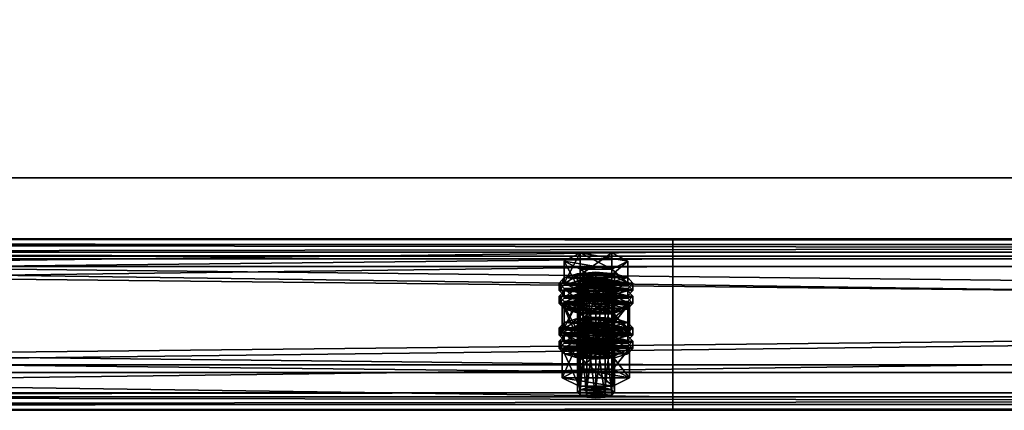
# Model space of a CAD drawing. Header units: millimetres. Extents: x 60485 to 71303, y 100 to 16900.
# Tile 277 of 656: x 65887 to 66208, y 8324 to 8451. Entities that reach past the tile are written whole.
import ezdxf

# ---------------------------------------------------------------- set-up
doc = ezdxf.new("R2010")
doc.units = ezdxf.units.MM
for name, color, linetype in [('1', 7, 'Continuous'), ('13', 7, 'Continuous'), ('9', 7, 'Continuous')]:
    doc.layers.add(name, color=color, linetype=linetype)

msp = doc.modelspace()

# ---------------------------------------------------------------- meshes
at = {"layer": '1', "color": 7}
mesh = msp.add_polyface(dxfattribs=at)
corners = [(70799.99, 8400, 2950), (70799.99, 8400, 0), (62299.99, 8400, 0), (62299.99, 8400, 2950), (70799.99, 8600, 0), (62299.99, 8600, 0), (70799.99, 8600, 2950), (62299.99, 8600, 2950)]
mesh.append_faces([[corners[k] for k in face] for face in [(0, 2, 3, 3), (1, 5, 2, 2), (4, 7, 5, 5), (6, 3, 7, 7), (1, 6, 4, 4), (3, 5, 7, 7)]], dxfattribs={"vtx0": -1, "color": 7})
mesh.append_faces([[corners[k] for k in face] for face in [(0, 1, 2, 2), (1, 4, 5, 5), (4, 6, 7, 7), (6, 0, 3, 3), (1, 0, 6, 6), (3, 2, 5, 5)]], dxfattribs={"vtx2": -1, "vtx3": -1, "color": 7})
at = {"layer": '13', "color": 7}
mesh = msp.add_polyface(dxfattribs=at)
corners = [(66072, 8346.16, 5558.73), (66075, 8367.44, 5564.4), (66072, 8367.2, 5565.17), (66072, 8364.16, 5575.11), (66078, 8364.16, 5575.11), (66075, 8363.93, 5575.88), (66069.8, 8364.8, 5573.01), (66080.2, 8364.8, 5573.01), (66069, 8365.68, 5570.14), (66081, 8365.68, 5570.14), (66069.8, 8366.56, 5567.27), (66080.2, 8366.56, 5567.27), (66078, 8367.2, 5565.17), (66064.61, 8365.68, 5570.14), (66069.8, 8368.31, 5561.53), (66069.8, 8375.49, 5563.73), (66064.61, 8372.85, 5572.33), (66080.2, 8375.49, 5563.73), (66080.2, 8363.05, 5578.74), (66069.8, 8363.05, 5578.74), (66069.8, 8370.22, 5580.94), (66080.2, 8370.22, 5580.94), (66063, 8363.29, 5569.41), (66064.61, 8365.05, 5563.67), (66064.61, 8367.44, 5564.4), (66063, 8365.68, 5570.14), (66069, 8366.33, 5559.47), (66069, 8368.72, 5560.2), (66075, 8366.8, 5557.93), (66075, 8369.19, 5558.66), (66075, 8359.78, 5580.88), (66069, 8362.64, 5580.08), (66075, 8362.17, 5581.61), (66069, 8360.25, 5579.34), (66064.61, 8361.54, 5575.14), (66064.61, 8363.93, 5575.88), (66081, 8366.33, 5559.47), (66085.39, 8365.05, 5563.67), (66087, 8363.29, 5569.41), (66085.39, 8361.54, 5575.14), (66085.39, 8363.93, 5575.88), (66087, 8365.68, 5570.14), (66085.39, 8367.44, 5564.4), (66081, 8368.72, 5560.2), (66064.61, 8360.74, 5562.35), (66069, 8362.03, 5558.15), (66069, 8364.42, 5558.88), (66064.61, 8363.13, 5563.08), (66075, 8362.5, 5556.62), (66075, 8364.89, 5557.35), (66087, 8361.38, 5568.82), (66063, 8361.38, 5568.82), (66085.39, 8363.13, 5563.08)]
mesh.append_faces([[corners[k] for k in face] for face in [(0, 1, 2, 2), (3, 4, 5, 5), (12, 2, 1, 1), (13, 15, 16, 16), (14, 17, 15, 15), (19, 16, 20, 20), (18, 13, 19, 19), (16, 21, 20, 20), (22, 24, 25, 25), (23, 27, 24, 24), (26, 29, 27, 27), (30, 31, 32, 32), (33, 35, 31, 31), (34, 25, 35, 35), (26, 36, 28, 28), (35, 32, 31, 31), (43, 27, 29, 29), (44, 46, 47, 47), (45, 49, 46, 46)]], dxfattribs={"vtx0": -1, "color": 7})
mesh.append_faces([[corners[k] for k in face] for face in [(4, 3, 6, 6), (7, 6, 8, 8), (9, 8, 10, 10), (11, 10, 2, 2), (18, 14, 13, 13), (21, 16, 15, 15), (37, 26, 23, 23), (38, 23, 22, 22), (39, 22, 34, 34), (40, 35, 25, 25), (41, 25, 24, 24), (42, 24, 27, 27), (50, 51, 47, 47), (52, 47, 46, 46)]], dxfattribs={"vtx0": -1, "vtx2": -1, "vtx3": -1, "color": 7})
mesh.append_faces([[corners[k] for k in face] for face in [(13, 14, 15, 15), (18, 19, 20, 20), (19, 13, 16, 16), (22, 23, 24, 24), (23, 26, 27, 27), (26, 28, 29, 29), (33, 34, 35, 35), (34, 22, 25, 25), (44, 45, 46, 46), (45, 48, 49, 49)]], dxfattribs={"vtx2": -1, "vtx3": -1, "color": 7})
mesh = msp.add_polyface(dxfattribs=at)
corners = [(66075, 8346.4, 5557.97), (66078, 8367.2, 5565.17), (66075, 8367.44, 5564.4), (66078, 8346.16, 5558.73), (66080.2, 8366.56, 5567.27), (66078, 8364.16, 5575.11), (66069.8, 8364.8, 5573.01), (66080.2, 8364.8, 5573.01), (66069, 8365.68, 5570.14), (66081, 8365.68, 5570.14), (66069.8, 8366.56, 5567.27), (66072, 8367.2, 5565.17), (66069.8, 8368.31, 5561.53), (66080.2, 8368.31, 5561.53), (66080.2, 8375.49, 5563.73), (66085.39, 8365.68, 5570.14), (66085.39, 8372.85, 5572.33), (66080.2, 8363.05, 5578.74), (66080.2, 8370.22, 5580.94), (66069.8, 8370.22, 5580.94), (66069.8, 8375.49, 5563.73), (66075, 8366.8, 5557.93), (66081, 8366.33, 5559.47), (66081, 8368.72, 5560.2), (66075, 8369.19, 5558.66), (66085.39, 8365.05, 5563.67), (66085.39, 8367.44, 5564.4), (66087, 8363.29, 5569.41), (66087, 8365.68, 5570.14), (66085.39, 8361.54, 5575.14), (66085.39, 8363.93, 5575.88), (66081, 8362.64, 5580.08), (66081, 8360.25, 5579.34), (66075, 8362.17, 5581.61), (66069, 8366.33, 5559.47), (66064.61, 8365.05, 5563.67), (66063, 8363.29, 5569.41), (66064.61, 8363.93, 5575.88), (66063, 8365.68, 5570.14), (66064.61, 8367.44, 5564.4), (66069, 8368.72, 5560.2), (66075, 8362.5, 5556.62), (66081, 8362.03, 5558.15), (66081, 8364.42, 5558.88), (66075, 8364.89, 5557.35), (66085.39, 8360.74, 5562.35), (66085.39, 8363.13, 5563.08), (66087, 8361.38, 5568.82), (66069, 8362.03, 5558.15), (66064.61, 8363.13, 5563.08), (66069, 8364.42, 5558.88)]
mesh.append_faces([[corners[k] for k in face] for face in [(0, 1, 2, 2), (3, 4, 1, 1), (13, 16, 14, 14), (15, 18, 16, 16), (17, 19, 18, 18), (12, 15, 13, 13), (16, 20, 14, 14), (21, 23, 24, 24), (22, 26, 23, 23), (25, 28, 26, 26), (27, 30, 28, 28), (29, 31, 30, 30), (32, 33, 31, 31), (41, 43, 44, 44), (42, 46, 43, 43), (45, 47, 46, 46), (48, 42, 41, 41), (43, 50, 44, 44)]], dxfattribs={"vtx0": -1, "color": 7})
mesh.append_faces([[corners[k] for k in face] for face in [(5, 6, 7, 7), (7, 8, 9, 9), (9, 10, 4, 4), (4, 11, 1, 1), (15, 12, 17, 17), (18, 20, 16, 16), (22, 34, 25, 25), (25, 35, 27, 27), (27, 36, 29, 29), (33, 37, 31, 31), (31, 37, 30, 30), (30, 38, 28, 28), (28, 39, 26, 26), (26, 40, 23, 23), (47, 49, 46, 46), (46, 50, 43, 43)]], dxfattribs={"vtx0": -1, "vtx1": -1, "color": 7})
mesh.append_faces([[corners[k] for k in face] for face in [(12, 13, 14, 14), (13, 15, 16, 16), (15, 17, 18, 18), (21, 22, 23, 23), (22, 25, 26, 26), (25, 27, 28, 28), (27, 29, 30, 30), (41, 42, 43, 43), (42, 45, 46, 46)]], dxfattribs={"vtx2": -1, "vtx3": -1, "color": 7})
mesh = msp.add_polyface(dxfattribs=at)
corners = [(66064.61, 8351.06, 5617.95), (66069.8, 8353.69, 5609.35), (66069.8, 8360.86, 5611.54), (66064.61, 8358.23, 5620.15), (66080.2, 8360.86, 5611.54), (66069.8, 8348.42, 5626.56), (66069.8, 8355.6, 5628.75), (66080.2, 8355.6, 5628.75), (66069, 8351.71, 5607.28), (66075, 8354.57, 5606.48), (66069, 8354.1, 5608.01), (66081, 8354.1, 5608.01), (66069, 8344.64, 5563.7), (66069.8, 8345.52, 5560.83), (66069.8, 8366.56, 5567.27), (66069, 8365.68, 5570.14), (66072, 8346.16, 5558.73), (66072, 8367.2, 5565.17), (66075, 8346.4, 5557.97), (66075, 8367.44, 5564.4), (66075, 8342.89, 5569.44), (66072, 8343.12, 5568.67), (66072, 8364.16, 5575.11), (66075, 8363.93, 5575.88), (66069.8, 8343.77, 5566.57), (66069.8, 8364.8, 5573.01), (66064.03, 8349.43, 5565.17), (66069.52, 8352.2, 5556.08), (66069.52, 8361.77, 5559.01), (66064.03, 8358.99, 5568.09), (66080.48, 8361.77, 5559.01), (66069.52, 8346.65, 5574.25), (66069.52, 8356.21, 5577.18), (66080.48, 8356.21, 5577.18), (66075, 8359.78, 5580.88), (66069, 8360.25, 5579.34), (66069, 8362.64, 5580.08), (66081, 8360.25, 5579.34), (66064.61, 8361.54, 5575.14), (66063, 8358.99, 5568.09), (66064.61, 8360.74, 5562.35), (66064.61, 8363.13, 5563.08), (66063, 8361.38, 5568.82), (66075, 8355.48, 5579.57), (66069, 8355.95, 5578.03), (66069, 8358.34, 5578.76), (66075, 8357.87, 5580.3), (66064.61, 8357.23, 5573.83), (66064.61, 8359.62, 5574.56), (66085.39, 8360.74, 5562.35), (66069, 8362.03, 5558.15), (66087, 8358.99, 5568.09), (66085.39, 8357.23, 5573.83), (66081, 8355.95, 5578.03), (66085.39, 8359.62, 5574.56)]
mesh.append_faces([[corners[k] for k in face] for face in [(0, 2, 3, 3), (1, 4, 2, 2), (5, 3, 6, 6), (3, 7, 6, 6), (8, 9, 10, 10), (11, 10, 9, 9), (12, 14, 15, 15), (13, 17, 14, 14), (20, 22, 23, 23), (21, 25, 22, 22), (24, 15, 25, 25), (26, 28, 29, 29), (27, 30, 28, 28), (31, 29, 32, 32), (29, 33, 32, 32), (37, 35, 34, 34), (39, 41, 42, 42), (43, 45, 46, 46), (44, 48, 45, 45), (47, 42, 48, 48), (48, 46, 45, 45)]], dxfattribs={"vtx0": -1, "color": 7})
mesh.append_faces([[corners[k] for k in face] for face in [(7, 3, 2, 2), (33, 29, 28, 28), (37, 38, 35, 35), (49, 50, 40, 40), (51, 40, 39, 39), (52, 39, 47, 47), (53, 47, 44, 44), (54, 48, 42, 42)]], dxfattribs={"vtx0": -1, "vtx2": -1, "vtx3": -1, "color": 7})
mesh.append_faces([[corners[k] for k in face] for face in [(0, 1, 2, 2), (5, 0, 3, 3), (12, 13, 14, 14), (13, 16, 17, 17), (16, 18, 19, 19), (20, 21, 22, 22), (21, 24, 25, 25), (24, 12, 15, 15), (26, 27, 28, 28), (34, 35, 36, 36), (39, 40, 41, 41), (43, 44, 45, 45), (44, 47, 48, 48), (47, 39, 42, 42)]], dxfattribs={"vtx2": -1, "vtx3": -1, "color": 7})
mesh = msp.add_polyface(dxfattribs=at)
corners = [(66069.8, 8353.69, 5609.35), (66080.2, 8353.69, 5609.35), (66080.2, 8360.86, 5611.54), (66085.39, 8351.06, 5617.95), (66085.39, 8358.23, 5620.15), (66080.2, 8355.6, 5628.75), (66080.2, 8348.42, 5626.56), (66069.8, 8355.6, 5628.75), (66069.8, 8360.86, 5611.54), (66075, 8352.18, 5605.75), (66081, 8354.1, 5608.01), (66075, 8354.57, 5606.48), (66085.39, 8352.81, 5612.21), (66069, 8354.1, 5608.01), (66075, 8346.4, 5557.97), (66078, 8346.16, 5558.73), (66078, 8367.2, 5565.17), (66080.2, 8345.52, 5560.83), (66080.2, 8366.56, 5567.27), (66081, 8344.64, 5563.7), (66081, 8365.68, 5570.14), (66080.2, 8343.77, 5566.57), (66080.2, 8364.8, 5573.01), (66078, 8343.12, 5568.67), (66078, 8364.16, 5575.11), (66075, 8363.93, 5575.88), (66069.52, 8352.2, 5556.08), (66080.48, 8352.2, 5556.08), (66080.48, 8361.77, 5559.01), (66085.97, 8349.43, 5565.17), (66085.97, 8358.99, 5568.09), (66080.48, 8356.21, 5577.18), (66080.48, 8346.65, 5574.25), (66069.52, 8356.21, 5577.18), (66069.52, 8361.77, 5559.01), (66085.39, 8361.54, 5575.14), (66081, 8360.25, 5579.34), (66081, 8362.64, 5580.08), (66075, 8359.78, 5580.88), (66075, 8362.17, 5581.61), (66064.61, 8361.54, 5575.14), (66085.39, 8360.74, 5562.35), (66087, 8358.99, 5568.09), (66087, 8361.38, 5568.82), (66085.39, 8357.23, 5573.83), (66085.39, 8359.62, 5574.56), (66081, 8355.95, 5578.03), (66081, 8358.34, 5578.76), (66075, 8355.48, 5579.57), (66075, 8357.87, 5580.3), (66081, 8362.03, 5558.15), (66069, 8362.03, 5558.15), (66064.61, 8360.74, 5562.35), (66063, 8358.99, 5568.09), (66064.61, 8357.23, 5573.83), (66069, 8355.95, 5578.03), (66064.61, 8359.62, 5574.56), (66063, 8361.38, 5568.82)]
mesh.append_faces([[corners[k] for k in face] for face in [(1, 4, 2, 2), (3, 5, 4, 4), (6, 7, 5, 5), (4, 8, 2, 2), (9, 10, 11, 11), (17, 20, 18, 18), (19, 22, 20, 20), (21, 24, 22, 22), (23, 25, 24, 24), (27, 30, 28, 28), (29, 31, 30, 30), (32, 33, 31, 31), (30, 34, 28, 28), (42, 45, 43, 43), (44, 47, 45, 45), (46, 49, 47, 47), (46, 55, 48, 48)]], dxfattribs={"vtx0": -1, "color": 7})
mesh.append_faces([[corners[k] for k in face] for face in [(5, 8, 4, 4), (12, 13, 10, 10), (31, 34, 30, 30), (35, 40, 36, 36), (50, 51, 41, 41), (41, 52, 42, 42), (42, 53, 44, 44), (44, 54, 46, 46), (49, 56, 47, 47), (47, 56, 45, 45), (45, 57, 43, 43)]], dxfattribs={"vtx0": -1, "vtx1": -1, "color": 7})
mesh.append_faces([[corners[k] for k in face] for face in [(0, 1, 2, 2), (1, 3, 4, 4), (14, 15, 16, 16), (15, 17, 18, 18), (17, 19, 20, 20), (19, 21, 22, 22), (21, 23, 24, 24), (26, 27, 28, 28), (27, 29, 30, 30), (35, 36, 37, 37), (36, 38, 39, 39), (41, 42, 43, 43), (42, 44, 45, 45), (44, 46, 47, 47), (46, 48, 49, 49)]], dxfattribs={"vtx2": -1, "vtx3": -1, "color": 7})
mesh = msp.add_polyface(dxfattribs=at)
corners = [(66075, 8331.77, 5605.78), (66078, 8352.58, 5612.98), (66075, 8352.81, 5612.21), (66078, 8331.54, 5606.55), (66080.2, 8351.93, 5615.08), (66080.2, 8330.9, 5608.65), (66081, 8351.06, 5617.95), (66078, 8349.54, 5622.92), (66069.8, 8350.18, 5620.82), (66080.2, 8350.18, 5620.82), (66069, 8351.06, 5617.95), (66069.8, 8351.93, 5615.08), (66072, 8352.58, 5612.98), (66085.39, 8351.06, 5617.95), (66080.2, 8348.42, 5626.56), (66080.2, 8355.6, 5628.75), (66069.8, 8353.69, 5609.35), (66080.2, 8353.69, 5609.35), (66085.97, 8344.36, 5615.9), (66069.52, 8347.14, 5606.82), (66080.48, 8347.14, 5606.82), (66075, 8352.18, 5605.75), (66081, 8351.71, 5607.28), (66081, 8354.1, 5608.01), (66085.39, 8350.42, 5611.48), (66085.39, 8352.81, 5612.21), (66087, 8348.67, 5617.22), (66087, 8351.06, 5617.95), (66085.39, 8346.91, 5622.96), (66085.39, 8349.3, 5623.69), (66081, 8345.63, 5627.16), (66081, 8348.02, 5627.89), (66075, 8345.16, 5628.7), (66075, 8347.55, 5629.43), (66069, 8351.71, 5607.28), (66064.61, 8350.42, 5611.48), (66063, 8348.67, 5617.22), (66064.61, 8349.3, 5623.69), (66063, 8351.06, 5617.95), (66064.61, 8352.81, 5612.21), (66075, 8347.87, 5604.43), (66081, 8347.4, 5605.97), (66081, 8349.79, 5606.7), (66075, 8350.26, 5605.16), (66085.39, 8346.12, 5610.17), (66085.39, 8348.51, 5610.9), (66087, 8346.75, 5616.64), (66069, 8347.4, 5605.97), (66064.61, 8348.51, 5610.9), (66069, 8349.79, 5606.7), (66078, 8343.12, 5568.67), (66075, 8342.89, 5569.44), (66075, 8363.93, 5575.88), (66085.97, 8349.43, 5565.17), (66080.48, 8346.65, 5574.25), (66080.48, 8356.21, 5577.18), (66069.52, 8352.2, 5556.08), (66080.48, 8352.2, 5556.08), (66064.03, 8349.43, 5565.17)]
mesh.append_faces([[corners[k] for k in face] for face in [(0, 1, 2, 2), (3, 4, 1, 1), (5, 6, 4, 4), (16, 13, 17, 17), (18, 19, 20, 20), (22, 25, 23, 23), (24, 27, 25, 25), (26, 29, 27, 27), (28, 31, 29, 29), (30, 33, 31, 31), (40, 42, 43, 43), (41, 45, 42, 42), (44, 46, 45, 45), (47, 41, 40, 40), (42, 49, 43, 43), (56, 53, 57, 57)]], dxfattribs={"vtx0": -1, "color": 7})
mesh.append_faces([[corners[k] for k in face] for face in [(7, 8, 9, 9), (9, 10, 6, 6), (6, 11, 4, 4), (4, 12, 1, 1), (13, 16, 14, 14), (22, 34, 24, 24), (24, 35, 26, 26), (26, 36, 28, 28), (33, 37, 31, 31), (31, 37, 29, 29), (29, 38, 27, 27), (27, 39, 25, 25), (41, 47, 44, 44), (46, 48, 45, 45), (45, 49, 42, 42), (53, 58, 54, 54)]], dxfattribs={"vtx0": -1, "vtx1": -1, "color": 7})
mesh.append_faces([[corners[k] for k in face] for face in [(13, 14, 15, 15), (21, 22, 23, 23), (22, 24, 25, 25), (24, 26, 27, 27), (26, 28, 29, 29), (28, 30, 31, 31), (30, 32, 33, 33), (40, 41, 42, 42), (41, 44, 45, 45), (50, 51, 52, 52), (53, 54, 55, 55)]], dxfattribs={"vtx2": -1, "vtx3": -1, "color": 7})
mesh = msp.add_polyface(dxfattribs=at)
corners = [(66069.8, 8330.9, 5608.65), (66072, 8352.58, 5612.98), (66069.8, 8351.93, 5615.08), (66072, 8331.54, 5606.55), (66075, 8352.81, 5612.21), (66072, 8349.54, 5622.92), (66078, 8349.54, 5622.92), (66075, 8349.3, 5623.69), (66069.8, 8350.18, 5620.82), (66080.2, 8350.18, 5620.82), (66069, 8351.06, 5617.95), (66081, 8351.06, 5617.95), (66080.2, 8351.93, 5615.08), (66078, 8352.58, 5612.98), (66080.2, 8348.42, 5626.56), (66069.8, 8348.42, 5626.56), (66069.8, 8355.6, 5628.75), (66069.8, 8353.69, 5609.35), (66064.61, 8351.06, 5617.95), (66063, 8348.67, 5617.22), (66064.61, 8350.42, 5611.48), (66064.61, 8352.81, 5612.21), (66063, 8351.06, 5617.95), (66069, 8351.71, 5607.28), (66069, 8354.1, 5608.01), (66075, 8352.18, 5605.75), (66075, 8354.57, 5606.48), (66075, 8345.16, 5628.7), (66069, 8345.63, 5627.16), (66069, 8348.02, 5627.89), (66075, 8347.55, 5629.43), (66064.61, 8346.91, 5622.96), (66064.61, 8349.3, 5623.69), (66081, 8351.71, 5607.28), (66085.39, 8350.42, 5611.48), (66087, 8348.67, 5617.22), (66085.39, 8346.91, 5622.96), (66085.39, 8349.3, 5623.69), (66087, 8351.06, 5617.95), (66085.39, 8352.81, 5612.21), (66063, 8344.36, 5615.9), (66064.61, 8346.12, 5610.17), (66064.61, 8348.51, 5610.9), (66063, 8346.75, 5616.64), (66069, 8347.4, 5605.97), (66069, 8349.79, 5606.7), (66075, 8347.87, 5604.43), (66075, 8350.26, 5605.16), (66085.39, 8346.12, 5610.17), (66087, 8346.75, 5616.64), (66085.39, 8348.51, 5610.9), (66080.48, 8346.65, 5574.25), (66069.52, 8346.65, 5574.25), (66069.52, 8356.21, 5577.18), (66064.03, 8349.43, 5565.17), (66064.03, 8358.99, 5568.09), (66085.97, 8349.43, 5565.17), (66069.52, 8352.2, 5556.08)]
mesh.append_faces([[corners[k] for k in face] for face in [(0, 1, 2, 2), (3, 4, 1, 1), (5, 6, 7, 7), (13, 1, 4, 4), (14, 18, 15, 15), (19, 21, 22, 22), (20, 24, 21, 21), (27, 29, 30, 30), (28, 32, 29, 29), (31, 22, 32, 32), (23, 33, 25, 25), (32, 30, 29, 29), (40, 42, 43, 43), (41, 45, 42, 42), (44, 47, 45, 45), (51, 54, 52, 52)]], dxfattribs={"vtx0": -1, "color": 7})
mesh.append_faces([[corners[k] for k in face] for face in [(6, 5, 8, 8), (9, 8, 10, 10), (11, 10, 2, 2), (12, 2, 1, 1), (14, 17, 18, 18), (34, 23, 20, 20), (35, 20, 19, 19), (36, 19, 31, 31), (37, 32, 22, 22), (38, 22, 21, 21), (39, 21, 24, 24), (48, 44, 41, 41), (49, 43, 42, 42), (50, 42, 45, 45), (56, 57, 54, 54)]], dxfattribs={"vtx0": -1, "vtx2": -1, "vtx3": -1, "color": 7})
mesh.append_faces([[corners[k] for k in face] for face in [(14, 15, 16, 16), (19, 20, 21, 21), (20, 23, 24, 24), (23, 25, 26, 26), (27, 28, 29, 29), (28, 31, 32, 32), (31, 19, 22, 22), (40, 41, 42, 42), (41, 44, 45, 45), (44, 46, 47, 47), (51, 52, 53, 53), (52, 54, 55, 55)]], dxfattribs={"vtx2": -1, "vtx3": -1, "color": 7})
mesh = msp.add_polyface(dxfattribs=at)
corners = [(66069, 8330.02, 5611.52), (66069.8, 8330.9, 5608.65), (66069.8, 8351.93, 5615.08), (66069, 8351.06, 5617.95), (66072, 8331.54, 5606.55), (66072, 8352.58, 5612.98), (66075, 8331.77, 5605.78), (66075, 8352.81, 5612.21), (66075, 8328.26, 5617.25), (66072, 8328.5, 5616.49), (66072, 8349.54, 5622.92), (66075, 8349.3, 5623.69), (66069.8, 8329.14, 5614.39), (66069.8, 8350.18, 5620.82), (66078, 8331.54, 5606.55), (66080.2, 8330.9, 5608.65), (66081, 8330.02, 5611.52), (66080.2, 8329.14, 5614.39), (66078, 8328.5, 5616.49), (66064.03, 8334.8, 5612.98), (66069.52, 8337.58, 5603.89), (66069.52, 8347.14, 5606.82), (66064.03, 8344.36, 5615.9), (66080.48, 8347.14, 5606.82), (66080.48, 8332.02, 5622.06), (66069.52, 8332.02, 5622.06), (66069.52, 8341.58, 5624.99), (66085.97, 8334.8, 5612.98), (66080.48, 8341.58, 5624.99), (66081, 8345.63, 5627.16), (66064.61, 8346.91, 5622.96), (66069, 8345.63, 5627.16), (66075, 8345.16, 5628.7), (66075, 8340.85, 5627.38), (66069, 8341.32, 5625.84), (66069, 8343.71, 5626.57), (66075, 8343.24, 5628.11), (66064.61, 8342.61, 5621.64), (66064.61, 8345, 5622.37), (66063, 8344.36, 5615.9), (66063, 8346.75, 5616.64), (66087, 8344.36, 5615.9), (66064.61, 8346.12, 5610.17), (66085.39, 8342.61, 5621.64), (66081, 8341.32, 5625.84), (66085.39, 8345, 5622.37), (66080.2, 8345.52, 5560.83), (66072, 8346.16, 5558.73), (66069.8, 8345.52, 5560.83), (66081, 8344.64, 5563.7), (66069, 8344.64, 5563.7), (66080.2, 8343.77, 5566.57), (66069.8, 8343.77, 5566.57), (66078, 8343.12, 5568.67), (66072, 8343.12, 5568.67)]
mesh.append_faces([[corners[k] for k in face] for face in [(0, 2, 3, 3), (8, 10, 11, 11), (9, 13, 10, 10), (12, 3, 13, 13), (4, 14, 6, 6), (18, 9, 8, 8), (19, 21, 22, 22), (20, 23, 21, 21), (25, 22, 26, 26), (24, 19, 25, 25), (22, 28, 26, 26), (29, 31, 32, 32), (33, 35, 36, 36), (34, 38, 35, 35), (37, 40, 38, 38), (38, 36, 35, 35)]], dxfattribs={"vtx0": -1, "color": 7})
mesh.append_faces([[corners[k] for k in face] for face in [(15, 4, 1, 1), (16, 1, 0, 0), (17, 0, 12, 12), (18, 12, 9, 9), (27, 20, 19, 19), (28, 22, 21, 21), (29, 30, 31, 31), (41, 42, 39, 39), (43, 39, 37, 37), (44, 37, 34, 34), (45, 38, 40, 40), (46, 47, 48, 48), (49, 48, 50, 50), (51, 50, 52, 52), (53, 52, 54, 54)]], dxfattribs={"vtx0": -1, "vtx2": -1, "vtx3": -1, "color": 7})
mesh.append_faces([[corners[k] for k in face] for face in [(0, 1, 2, 2), (1, 4, 5, 5), (4, 6, 7, 7), (8, 9, 10, 10), (9, 12, 13, 13), (12, 0, 3, 3), (19, 20, 21, 21), (24, 25, 26, 26), (25, 19, 22, 22), (33, 34, 35, 35), (34, 37, 38, 38), (37, 39, 40, 40)]], dxfattribs={"vtx2": -1, "vtx3": -1, "color": 7})
mesh = msp.add_polyface(dxfattribs=at)
corners = [(66075, 8331.77, 5605.78), (66078, 8331.54, 5606.55), (66078, 8352.58, 5612.98), (66080.2, 8330.9, 5608.65), (66080.2, 8351.93, 5615.08), (66081, 8330.02, 5611.52), (66081, 8351.06, 5617.95), (66080.2, 8329.14, 5614.39), (66080.2, 8350.18, 5620.82), (66078, 8328.5, 5616.49), (66078, 8349.54, 5622.92), (66075, 8328.26, 5617.25), (66075, 8349.3, 5623.69), (66072, 8331.54, 5606.55), (66069.8, 8330.9, 5608.65), (66069, 8330.02, 5611.52), (66069.8, 8329.14, 5614.39), (66069.52, 8337.58, 5603.89), (66080.48, 8337.58, 5603.89), (66080.48, 8347.14, 5606.82), (66085.97, 8334.8, 5612.98), (66085.97, 8344.36, 5615.9), (66080.48, 8332.02, 5622.06), (66080.48, 8341.58, 5624.99), (66069.52, 8341.58, 5624.99), (66064.03, 8334.8, 5612.98), (66069.52, 8347.14, 5606.82), (66085.39, 8346.91, 5622.96), (66064.61, 8346.91, 5622.96), (66081, 8345.63, 5627.16), (66085.39, 8346.12, 5610.17), (66087, 8344.36, 5615.9), (66087, 8346.75, 5616.64), (66085.39, 8342.61, 5621.64), (66085.39, 8345, 5622.37), (66081, 8341.32, 5625.84), (66081, 8343.71, 5626.57), (66075, 8340.85, 5627.38), (66075, 8343.24, 5628.11), (66064.61, 8346.12, 5610.17), (66063, 8344.36, 5615.9), (66064.61, 8342.61, 5621.64), (66069, 8341.32, 5625.84), (66064.61, 8345, 5622.37), (66063, 8346.75, 5616.64), (66072, 8346.16, 5558.73), (66078, 8346.16, 5558.73), (66075, 8346.4, 5557.97), (66080.2, 8345.52, 5560.83), (66069.8, 8345.52, 5560.83), (66081, 8344.64, 5563.7), (66069, 8344.64, 5563.7), (66080.2, 8343.77, 5566.57), (66069.8, 8343.77, 5566.57), (66078, 8343.12, 5568.67), (66072, 8343.12, 5568.67), (66075, 8342.89, 5569.44)]
mesh.append_faces([[corners[k] for k in face] for face in [(5, 8, 6, 6), (7, 10, 8, 8), (9, 12, 10, 10), (18, 21, 19, 19), (20, 23, 21, 21), (22, 24, 23, 23), (17, 20, 18, 18), (31, 34, 32, 32), (33, 36, 34, 34), (35, 38, 36, 36), (35, 42, 37, 37), (45, 46, 47, 47), (54, 55, 56, 56)]], dxfattribs={"vtx0": -1, "color": 7})
mesh.append_faces([[corners[k] for k in face] for face in [(1, 13, 3, 3), (3, 14, 5, 5), (5, 15, 7, 7), (7, 16, 9, 9), (20, 25, 22, 22), (23, 26, 21, 21), (27, 28, 29, 29), (30, 39, 31, 31), (31, 40, 33, 33), (33, 41, 35, 35), (38, 43, 36, 36), (36, 43, 34, 34), (34, 44, 32, 32), (46, 45, 48, 48), (48, 49, 50, 50), (50, 51, 52, 52), (52, 53, 54, 54)]], dxfattribs={"vtx0": -1, "vtx1": -1, "color": 7})
mesh.append_faces([[corners[k] for k in face] for face in [(0, 1, 2, 2), (1, 3, 4, 4), (3, 5, 6, 6), (5, 7, 8, 8), (7, 9, 10, 10), (9, 11, 12, 12), (17, 18, 19, 19), (18, 20, 21, 21), (20, 22, 23, 23), (30, 31, 32, 32), (31, 33, 34, 34), (33, 35, 36, 36), (35, 37, 38, 38)]], dxfattribs={"vtx2": -1, "vtx3": -1, "color": 7})
at = {"layer": '9', "color": 243}
mesh = msp.add_polyface(dxfattribs=at)
corners = [(66100, 8328.58, 5522.19), (66100, 8373.53, 5535.94), (62900, 8373.53, 5535.94), (62900, 8328.58, 5522.19), (66100, 8339.01, 5648.78), (62900, 8339.01, 5648.78), (66100, 8374.39, 5659.6), (62900, 8374.39, 5659.6), (66100, 8378.2, 5647.17), (62900, 8378.2, 5647.17), (66100, 8380.11, 5647.75), (62900, 8380.11, 5647.75), (66100, 8375.72, 5662.1), (62900, 8375.72, 5662.1), (66100, 8336.52, 5650.1), (62900, 8336.52, 5650.1), (66100, 8371.03, 5537.27), (62900, 8371.03, 5537.27), (66100, 8329.91, 5524.69), (62900, 8329.91, 5524.69), (66100, 8326.11, 5537.12), (62900, 8326.11, 5537.12), (66100, 8324.2, 5536.53), (62900, 8324.2, 5536.53)]
mesh.append_faces([[corners[k] for k in face] for face in [(0, 2, 3, 3), (1, 5, 2, 2), (4, 7, 5, 5), (6, 9, 7, 7), (8, 11, 9, 9), (10, 13, 11, 11), (12, 15, 13, 13), (14, 17, 15, 15), (16, 19, 17, 17), (18, 21, 19, 19), (20, 23, 21, 21), (22, 3, 23, 23), (20, 0, 22, 22), (8, 12, 10, 10), (11, 7, 9, 9)]], dxfattribs={"vtx0": -1, "color": 243})
mesh.append_faces([[corners[k] for k in face] for face in [(1, 16, 4, 4), (16, 0, 18, 18), (18, 0, 20, 20), (12, 6, 14, 14), (14, 4, 16, 16), (3, 19, 23, 23), (19, 2, 17, 17), (17, 2, 15, 15), (15, 5, 13, 13), (13, 7, 11, 11)]], dxfattribs={"vtx0": -1, "vtx1": -1, "color": 243})
mesh.append_faces([[corners[k] for k in face] for face in [(16, 1, 0, 0), (12, 8, 6, 6), (14, 6, 4, 4), (19, 3, 2, 2), (15, 2, 5, 5), (13, 5, 7, 7)]], dxfattribs={"vtx0": -1, "vtx2": -1, "vtx3": -1, "color": 243})
mesh.append_faces([[corners[k] for k in face] for face in [(21, 23, 19, 19)]], dxfattribs={"vtx1": -1, "color": 243})
mesh.append_faces([[corners[k] for k in face] for face in [(0, 1, 2, 2), (1, 4, 5, 5), (4, 6, 7, 7), (6, 8, 9, 9), (8, 10, 11, 11), (10, 12, 13, 13), (12, 14, 15, 15), (14, 16, 17, 17), (16, 18, 19, 19), (18, 20, 21, 21), (20, 22, 23, 23), (22, 0, 3, 3)]], dxfattribs={"vtx2": -1, "vtx3": -1, "color": 243})
mesh = msp.add_polyface(dxfattribs=at)
corners = [(68700, 8328.58, 5522.19), (68700, 8373.53, 5535.94), (65500, 8373.53, 5535.94), (65500, 8328.58, 5522.19), (68700, 8339.01, 5648.78), (65500, 8339.01, 5648.78), (68700, 8374.39, 5659.6), (65500, 8374.39, 5659.6), (68700, 8378.2, 5647.17), (65500, 8378.2, 5647.17), (68700, 8380.11, 5647.75), (65500, 8380.11, 5647.75), (68700, 8375.72, 5662.1), (65500, 8375.72, 5662.1), (68700, 8336.52, 5650.1), (65500, 8336.52, 5650.1), (68700, 8371.03, 5537.27), (65500, 8371.03, 5537.27), (68700, 8329.91, 5524.69), (65500, 8329.91, 5524.69), (68700, 8326.11, 5537.12), (65500, 8326.11, 5537.12), (68700, 8324.2, 5536.53), (65500, 8324.2, 5536.53)]
mesh.append_faces([[corners[k] for k in face] for face in [(0, 2, 3, 3), (1, 5, 2, 2), (4, 7, 5, 5), (6, 9, 7, 7), (8, 11, 9, 9), (10, 13, 11, 11), (12, 15, 13, 13), (14, 17, 15, 15), (16, 19, 17, 17), (18, 21, 19, 19), (20, 23, 21, 21), (22, 3, 23, 23), (20, 0, 22, 22), (8, 12, 10, 10), (11, 7, 9, 9), (23, 19, 21, 21)]], dxfattribs={"vtx0": -1, "color": 243})
mesh.append_faces([[corners[k] for k in face] for face in [(1, 16, 4, 4), (16, 0, 18, 18), (18, 0, 20, 20), (12, 6, 14, 14), (14, 4, 16, 16), (3, 19, 23, 23), (19, 2, 17, 17), (17, 2, 15, 15), (15, 5, 13, 13)]], dxfattribs={"vtx0": -1, "vtx1": -1, "color": 243})
mesh.append_faces([[corners[k] for k in face] for face in [(16, 1, 0, 0), (12, 8, 6, 6), (14, 6, 4, 4), (7, 11, 13, 13), (19, 3, 2, 2), (15, 2, 5, 5), (13, 5, 7, 7)]], dxfattribs={"vtx0": -1, "vtx2": -1, "vtx3": -1, "color": 243})
mesh.append_faces([[corners[k] for k in face] for face in [(0, 1, 2, 2), (1, 4, 5, 5), (4, 6, 7, 7), (6, 8, 9, 9), (8, 10, 11, 11), (10, 12, 13, 13), (12, 14, 15, 15), (14, 16, 17, 17), (16, 18, 19, 19), (18, 20, 21, 21), (20, 22, 23, 23), (22, 0, 3, 3)]], dxfattribs={"vtx2": -1, "vtx3": -1, "color": 243})

doc.saveas('drawing.dxf')
